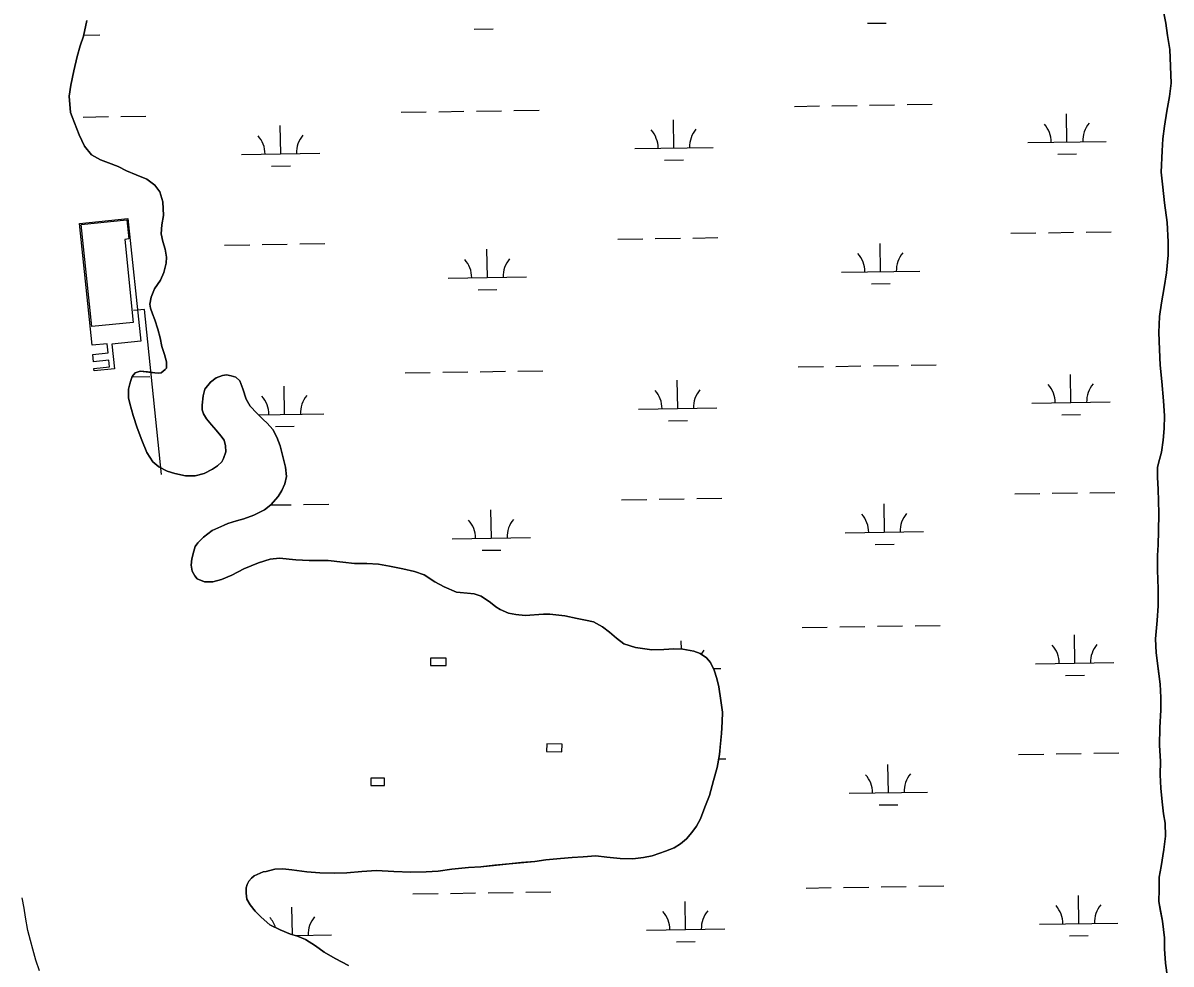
# Model space of a CAD drawing. Extents: x 3807117 to 3845308, y 337856 to 363736.
# Drawn here: x 3823403 to 3824868, y 357484 to 358685 of the extents above; entities that cross this region are included whole.
import ezdxf

# ---------------------------------------------------------------- set-up
doc = ezdxf.new("R2010")
doc.units = 0
for name, color, linetype in [('V-BLDG-OTLN', 7, 'Continuous'), ('V-CHAN-DOCK', 7, 'Continuous'), ('V-TOPO-SHOR', 7, 'Continuous'), ('V-UTIL-LINE', 7, 'Continuous'), ('V-WETL-SWMP', 7, 'Continuous')]:
    doc.layers.add(name, color=color, linetype=linetype)

msp = doc.modelspace()

# ---------------------------------------------------------------- linework, layer by layer
at = {"layer": 'V-BLDG-OTLN'}
msp.add_lwpolyline([(3823490.6, 358297.6), (3823477.2, 358427.8), (3823535.6, 358433.9), (3823538.2, 358409.5), (3823532.8, 358408.7), (3823543.6, 358303)], close=True, dxfattribs=at)
at = {"layer": 'V-CHAN-DOCK'}
msp.add_lwpolyline([(3823553.3, 358279.2), (3823516.5, 358275.3), (3823519.9, 358243.8), (3823493.8, 358241.1), (3823493.5, 358244.3), (3823513.5, 358246.4), (3823512.6, 358254.7), (3823493, 358252.7), (3823492, 358262.1), (3823511.7, 358264.1), (3823510.5, 358275.8), (3823491.3, 358273.8), (3823474.9, 358429.1), (3823536.8, 358435.6), (3823553.3, 358279.2)], dxfattribs=at)
for points in [[(3823923, 357865.1), (3823943.3, 357865.1), (3823943.3, 357874.2), (3823923, 357874.2)], [(3824071.3, 357755.3), (3824090.9, 357754.6), (3824091.3, 357764.4), (3824071.7, 357765.1)], [(3823846.8, 357711.9), (3823864.2, 357711.9), (3823864.2, 357721), (3823846.8, 357721)]]:
    msp.add_lwpolyline(points, close=True, dxfattribs=at)
at = {"layer": 'V-TOPO-SHOR'}
for points in [[(3824857.4, 357538.8), (3824854.7, 357553.6), (3824852.8, 357563.7), (3824853.3, 357578.9), (3824853.4, 357594.9), (3824855.8, 357608.5), (3824859.4, 357630.2), (3824861.4, 357647), (3824860.8, 357663.7), (3824858.9, 357675.8), (3824857, 357691), (3824855.6, 357708.5), (3824854.5, 357725.2), (3824855, 357742.7), (3824853.9, 357763), (3824854, 357785.9), (3824855.3, 357808.1), (3824855.4, 357824.1), (3824854.7, 357841.2), (3824851.7, 357864.2), (3824849.5, 357881.3), (3824848.8, 357899.2), (3824850.9, 357922.6), (3824852.1, 357941.2), (3824851.9, 357963), (3824851.2, 357986.8), (3824851.3, 358005.4), (3824852.2, 358019.1), (3824852.3, 358036.6), (3824852.8, 358059.1), (3824852.5, 358075.1), (3824852.2, 358089.9), (3824851.1, 358105.1), (3824851.2, 358118.3), (3824853.9, 358128), (3824856.3, 358137.3), (3824858.3, 358152.5), (3824859.6, 358167.7), (3824860.1, 358183.6), (3824859, 358202.7), (3824856.8, 358227.6), (3824854.6, 358248.3), (3824853.5, 358268.5), (3824852.9, 358290.3), (3824853.8, 358310.5), (3824856.2, 358328), (3824859.8, 358347.5), (3824862.6, 358366.1), (3824864.7, 358388.7), (3824864.8, 358405.8), (3824863.4, 358430.4), (3824860, 358455.7), (3824857.8, 358475.5), (3824855.9, 358495), (3824857.2, 358522.2), (3824858.1, 358537.4), (3824860.1, 358553.7), (3824863, 358572.8), (3824866.6, 358591.5), (3824868.4, 358608.3), (3824867, 358651.4), (3824863.9, 358669.3), (3824861.7, 358684.9), (3824858.3, 358702)], [(3823484.4, 358688.4), (3823480, 358668.6), (3823476, 358656.2), (3823472, 358642.6), (3823467.7, 358624.3), (3823464.1, 358606), (3823462, 358591.7), (3823463.5, 358571), (3823470.8, 358552.3), (3823474.6, 358542.6), (3823481.5, 358528.1), (3823490.4, 358516.8), (3823501.7, 358510.5), (3823512.2, 358506.9), (3823524.6, 358502.2)], [(3823524.6, 358502.2), (3823535.1, 358496.3), (3823547.5, 358491.2), (3823561.1, 358486), (3823571.2, 358478.2), (3823577.4, 358469.6), (3823581.6, 358457.1), (3823582.3, 358439.6), (3823580.2, 358427.6), (3823579.4, 358415.9), (3823581.3, 358406.5), (3823584.4, 358396.4), (3823586.2, 358386.3), (3823585.8, 358378.5), (3823582.6, 358366.8), (3823578.3, 358357.1), (3823570.8, 358345.9), (3823566.5, 358335.4), (3823564.9, 358326.1), (3823565.7, 358321), (3823568.3, 358314), (3823571, 358306.2), (3823575.2, 358294.5), (3823577.9, 358283.2), (3823580.2, 358272.3), (3823583.6, 358262.2), (3823586.3, 358252.8), (3823586.3, 358247), (3823585.9, 358244.6), (3823584.3, 358242.7), (3823579.2, 358238.8), (3823576.5, 358238.1), (3823571, 358238.5), (3823561.7, 358239.7), (3823552.4, 358240.9), (3823546.1, 358238.6), (3823542.2, 358234), (3823540.6, 358228.9), (3823539.1, 358224.6), (3823537.5, 358217.6), (3823537.4, 358206.8), (3823539.3, 358199.3), (3823543.5, 358184.1), (3823548.5, 358168.6), (3823554.6, 358152.6), (3823561.2, 358137), (3823568.5, 358124.9), (3823576.2, 358118.6), (3823587.1, 358113.1), (3823596.8, 358109.9), (3823610.4, 358107.1), (3823622.9, 358107.1), (3823634.2, 358110.1), (3823644.7, 358115.5), (3823651, 358120.1), (3823656.8, 358125.2), (3823658.8, 358129.4), (3823662, 358137.6), (3823661.6, 358145.4), (3823659.7, 358152.8), (3823655.5, 358158.2), (3823649.6, 358165.3), (3823643.5, 358172.3), (3823637.3, 358179.7), (3823633.4, 358186.4), (3823631.5, 358191.5), (3823631.5, 358197.3), (3823632.8, 358209.3), (3823635.1, 358217.9), (3823642.2, 358226.8), (3823649.6, 358232.2), (3823657.8, 358235.3), (3823662.9, 358236), (3823668.7, 358234.8), (3823674.5, 358232.9), (3823679.6, 358228.2), (3823683.4, 358218), (3823688, 358204.8), (3823693, 358196.2), (3823701.5, 358187.2), (3823709.7, 358179), (3823714.7, 358174.3), (3823721.7, 358166.1), (3823727.1, 358156.7), (3823731.3, 358145.4), (3823734.3, 358133.7), (3823738.1, 358118.1), (3823739.2, 358106.4), (3823737.2, 358097.1), (3823733.3, 358088.6), (3823728.6, 358080.8), (3823719.2, 358070.3), (3823711.4, 358063.8), (3823697.7, 358056.8), (3823684.8, 358052.2), (3823675.5, 358049.6), (3823664.6, 358046.1), (3823654, 358041.5), (3823644.3, 358037.3), (3823633.3, 358028.8), (3823626.3, 358021.4)], [(3823626.3, 358021.4), (3823622.8, 358016.8), (3823620.8, 358010.9), (3823618.4, 358001.2), (3823617.6, 357993.1), (3823618.7, 357985.3), (3823622.2, 357979.4), (3823625.3, 357975.5), (3823634.6, 357971.6), (3823645.1, 357971.9), (3823656.4, 357974.6), (3823669.3, 357980.3), (3823684.9, 357988.4), (3823703.6, 357996.1), (3823718.4, 358000.7), (3823730.5, 358002.2), (3823751.1, 358000.1), (3823768.2, 357999.2), (3823779.9, 357999.2), (3823792.4, 357999.1), (3823811, 357997.1), (3823826.2, 357995.4), (3823841.8, 357995.3), (3823856.9, 357994.5), (3823870.9, 357991.7), (3823887.6, 357988.5), (3823902.8, 357984.9), (3823915.2, 357980.9), (3823928.8, 357971.9), (3823940.5, 357965.6), (3823956.4, 357958.5), (3823970.4, 357957.3), (3823978.9, 357956.5), (3823987.9, 357953.3), (3823999.5, 357945.5), (3824006.5, 357940), (3824011.9, 357936.4), (3824022.8, 357931.7), (3824032.1, 357930.1), (3824043.8, 357928.9), (3824067.5, 357930.7), (3824075.3, 357930.6), (3824083.1, 357929.8), (3824094.7, 357928.2), (3824110.3, 357925), (3824120.8, 357923), (3824131.3, 357920.6), (3824142.5, 357914.3), (3824151.5, 357907.7), (3824160.4, 357899.8), (3824170.1, 357892.8), (3824184.8, 357888), (3824205.8, 357884.8), (3824221, 357885.5), (3824233.8, 357886.2), (3824245.1, 357885.7), (3824259.1, 357883.3), (3824267.3, 357880.2), (3824275.4, 357874.7), (3824280.4, 357868.8), (3824285.1, 357859.1), (3824288.5, 357848.5), (3824291.2, 357837.6), (3824293.8, 357820.1), (3824295.7, 357805.3), (3824295.6, 357792.9), (3824294.7, 357778.1), (3824293.5, 357766), (3824291.9, 357751.2), (3824289.1, 357734.9), (3824284.3, 357718.2), (3824279.1, 357699.2), (3824273.2, 357684), (3824267.7, 357669.2), (3824262.6, 357659.9), (3824256.7, 357651.8), (3824249.7, 357643.7), (3824242.2, 357637.5), (3824234, 357632.1), (3824223.1, 357627.8), (3824215.7, 357625.6), (3824206, 357622.1), (3824195, 357619.8), (3824181.4, 357618.3), (3824165.1, 357618.8), (3824148.3, 357620.5), (3824134.3, 357622.1), (3824118, 357620.6), (3824104, 357619.9), (3824089.2, 357618.8), (3824070.5, 357617), (3824056.1, 357614.7), (3824039.3, 357613.3), (3824023.4, 357611.8), (3824005.1, 357610), (3823987.2, 357608.1), (3823971.6, 357607), (3823950.2, 357604.8), (3823933, 357602.6), (3823917.5, 357601.5), (3823898, 357601.2)], [(3823898, 357601.2), (3823876.2, 357602.1), (3823854, 357603.4), (3823835.4, 357601.9), (3823816.3, 357600.1), (3823800.3, 357599.8), (3823782, 357600.3), (3823765.3, 357601.5), (3823746.2, 357604), (3823734.6, 357605.6), (3823724.5, 357604.9), (3823713.5, 357602.2), (3823709.3, 357601.4), (3823697.9, 357596.4), (3823694.8, 357593.3), (3823691.3, 357589.5), (3823688.9, 357585.6), (3823687.7, 357581.3), (3823687.7, 357574.3), (3823688.8, 357566.5), (3823692.7, 357559.5), (3823699.3, 357551.3), (3823707, 357543.9), (3823718.2, 357534.1), (3823731, 357527.4), (3823744.2, 357522.2), (3823753.2, 357519.5), (3823763.7, 357515.1), (3823776.1, 357507.3), (3823787.3, 357499.1), (3823801.3, 357490.8), (3823818.4, 357482.2)], [(3823423.8, 357475.4), (3823419.2, 357489), (3823415.4, 357502.7), (3823412.7, 357514), (3823409.3, 357526.8), (3823405.9, 357543.9), (3823404.4, 357555.2), (3823401.7, 357568.4)], [(3824864, 357466.8), (3824861.3, 357485.1), (3824860.3, 357503.4), (3824860, 357517.4), (3824857.4, 357538.8)]]:
    msp.add_lwpolyline(points, dxfattribs=at)
at = {"layer": 'V-UTIL-LINE'}
msp.add_lwpolyline([(3823579.7, 358108.9), (3823558, 358319.5), (3823544.1, 358318.4)], dxfattribs=at)
at = {"layer": 'V-WETL-SWMP'}
for p, q in [((3824480.9, 358684.9), (3824504.9, 358685.2)), ((3823480.3, 358669.9), (3823501.2, 358670.2)), ((3823979, 358677.3), (3824003, 358677.7)), ((3824531.6, 358581), (3824563.6, 358581.5)), ((3823527.9, 358565.9), (3823559.9, 358566.4)), ((3823885.8, 358571.3), (3823917.7, 358571.8)), ((3823933.7, 358572), (3823965.7, 358572.5)), ((3823981.7, 358572.7), (3824013.7, 358573.2)), ((3824029.7, 358573.5), (3824061.7, 358573.9)), ((3824387.6, 358578.8), (3824419.6, 358579.3)), ((3824435.6, 358579.5), (3824467.6, 358580)), ((3824483.6, 358580.3), (3824515.6, 358580.7)), ((3824735.6, 358533.3), (3824735.1, 358569.3)), ((3823479.9, 358565.2), (3823511.9, 358565.7)), ((3823731.9, 358518.2), (3823731.4, 358554.2)), ((3824233.8, 358525.8), (3824233.3, 358561.8)), ((3824183.8, 358525), (3824283.8, 358526.5)), ((3824685.6, 358532.5), (3824785.6, 358534)), ((3823681.9, 358517.5), (3823781.9, 358519)), ((3824222, 358510.2), (3824246, 358510.5)), ((3824723.9, 358517.7), (3824747.9, 358518)), ((3823720.2, 358502.6), (3823744.2, 358503)), ((3824162.1, 358409.2), (3824194.1, 358409.7)), ((3824210.1, 358410), (3824242.1, 358410.4)), ((3824258.1, 358410.7), (3824290.1, 358411.2)), ((3824664, 358416.8), (3824696, 358417.2)), ((3824712, 358417.5), (3824744, 358418)), ((3824760, 358418.2), (3824792, 358418.7)), ((3823660.3, 358401.7), (3823692.3, 358402.2)), ((3823708.3, 358402.4), (3823740.3, 358402.9)), ((3823756.3, 358403.2), (3823788.3, 358403.6)), ((3823995.8, 358360.3), (3823995.2, 358396.3)), ((3824497.6, 358367.8), (3824497.1, 358403.8)), ((3824447.6, 358367.1), (3824547.6, 358368.6)), ((3823945.8, 358359.6), (3824045.8, 358361.1)), ((3824485.9, 358352.2), (3824509.9, 358352.6)), ((3823984, 358344.7), (3824008, 358345.1)), ((3824392.6, 358246.2), (3824424.6, 358246.7)), ((3824440.6, 358246.9), (3824472.6, 358247.4)), ((3824488.6, 358247.6), (3824520.6, 358248.1)), ((3824536.6, 358248.3), (3824568.6, 358248.8)), ((3823542.1, 358233.4), (3823564.9, 358233.8)), ((3823890.7, 358238.7), (3823922.7, 358239.1)), ((3823938.7, 358239.4), (3823970.7, 358239.9)), ((3823986.7, 358240.1), (3824018.7, 358240.6)), ((3824034.7, 358240.8), (3824066.7, 358241.3)), ((3824740.6, 358200.6), (3824740.1, 358236.6)), ((3823736.9, 358185.6), (3823736.4, 358221.6)), ((3824238.8, 358193.1), (3824238.2, 358229.1)), ((3824690.6, 358199.9), (3824790.6, 358201.4)), ((3823703.6, 358185.1), (3823786.9, 358186.4)), ((3824188.8, 358192.4), (3824288.8, 358193.9)), ((3824728.9, 358185), (3824752.9, 358185.4)), ((3824227, 358177.5), (3824251, 358177.9)), ((3823725.2, 358170), (3823749.2, 358170.4)), ((3824669, 358084.1), (3824701, 358084.6)), ((3824716.9, 358084.8), (3824748.9, 358085.3)), ((3824764.9, 358085.6), (3824796.9, 358086)), ((3823718.7, 358069.9), (3823745.2, 358070.3)), ((3823761.2, 358070.5), (3823793.2, 358071)), ((3824167.1, 358076.6), (3824199.1, 358077.1)), ((3824215.1, 358077.3), (3824247.1, 358077.8)), ((3824263.1, 358078), (3824295.1, 358078.5)), ((3824502.6, 358035.2), (3824502.1, 358071.2)), ((3824000.8, 358027.7), (3824000.2, 358063.7)), ((3823950.8, 358026.9), (3824050.7, 358028.4)), ((3824452.6, 358034.4), (3824552.6, 358035.9)), ((3823989, 358012.1), (3824013, 358012.4)), ((3824490.8, 358019.6), (3824514.8, 358019.9)), ((3824397.6, 357913.5), (3824429.6, 357914)), ((3824445.6, 357914.3), (3824477.6, 357914.7)), ((3824493.6, 357915), (3824525.6, 357915.5)), ((3824541.6, 357915.7), (3824573.6, 357916.2)), ((3824243.4, 357885.8), (3824243.2, 357896.5)), ((3824745.6, 357868), (3824745.1, 357904)), ((3824695.6, 357867.3), (3824795.6, 357868.8)), ((3824284.1, 357861.1), (3824293.8, 357861.2)), ((3824733.8, 357852.4), (3824757.8, 357852.8)), ((3824290.9, 357745.7), (3824300.1, 357745.9)), ((3824673.9, 357751.5), (3824705.9, 357752)), ((3824721.9, 357752.2), (3824753.9, 357752.7)), ((3824769.9, 357752.9), (3824801.9, 357753.4)), ((3824507.6, 357702.6), (3824507, 357738.6)), ((3824457.6, 357701.8), (3824557.6, 357703.3)), ((3824495.8, 357687), (3824519.8, 357687.3)), ((3823900.7, 357573.4), (3823932.7, 357573.9)), ((3823948.7, 357574.1), (3823980.7, 357574.6)), ((3823996.7, 357574.8), (3824028.7, 357575.3)), ((3824044.7, 357575.5), (3824076.7, 357576)), ((3824402.6, 357580.9), (3824434.6, 357581.4)), ((3824450.5, 357581.6), (3824482.5, 357582.1)), ((3824498.5, 357582.3), (3824530.5, 357582.8)), ((3824546.5, 357583.1), (3824578.5, 357583.5)), ((3824750.6, 357535.4), (3824750.1, 357571.4)), ((3823404.4, 357555.2), (3823401.7, 357568.4)), ((3823405.9, 357543.9), (3823404.4, 357555.2)), ((3823746.9, 357521.4), (3823746.3, 357556.3)), ((3824248.7, 357527.8), (3824248.2, 357563.8)), ((3823409.3, 357526.8), (3823405.9, 357543.9)), ((3823412.7, 357514), (3823409.3, 357526.8)), ((3824198.7, 357527.1), (3824298.7, 357528.6)), ((3824700.6, 357534.6), (3824800.6, 357536.1)), ((3823415.4, 357502.7), (3823412.7, 357514)), ((3823750.3, 357520.4), (3823796.9, 357521.1)), ((3824237, 357512.2), (3824261, 357512.6)), ((3824738.8, 357519.8), (3824762.8, 357520.1)), ((3823419.2, 357489), (3823415.4, 357502.7)), ((3823423.8, 357475.4), (3823419.2, 357489))]:
    msp.add_line(p, q, dxfattribs=at)
for points in [[(3824858.3, 358702), (3824861.7, 358684.9), (3824863.9, 358669.3), (3824867, 358651.4), (3824868.4, 358608.3), (3824866.6, 358591.5), (3824863, 358572.8), (3824860.1, 358553.7), (3824858.1, 358537.4), (3824857.2, 358522.2), (3824855.9, 358495), (3824857.8, 358475.5), (3824860, 358455.7), (3824863.4, 358430.4), (3824864.8, 358405.8), (3824864.7, 358388.7), (3824862.6, 358366.1), (3824859.8, 358347.5), (3824856.2, 358328), (3824853.8, 358310.5), (3824852.9, 358290.3), (3824853.5, 358268.5), (3824854.6, 358248.3), (3824856.8, 358227.6), (3824859, 358202.7), (3824860.1, 358183.6), (3824859.6, 358167.7), (3824858.3, 358152.5), (3824856.3, 358137.3), (3824853.9, 358128), (3824851.2, 358118.3), (3824851.1, 358105.1), (3824852.2, 358089.9), (3824852.8, 358059.1), (3824852.3, 358036.6), (3824852.2, 358019.1), (3824851.3, 358005.4), (3824851.2, 357986.8), (3824851.9, 357963), (3824852.1, 357941.2), (3824850.9, 357922.6), (3824848.8, 357899.2), (3824849.5, 357881.3), (3824854.7, 357841.2), (3824855.4, 357824.1), (3824855.3, 357808.1), (3824854, 357785.9), (3824853.9, 357763), (3824855, 357742.7), (3824854.5, 357725.2), (3824855.6, 357708.5), (3824857, 357691), (3824858.9, 357675.8), (3824860.8, 357663.7), (3824861.4, 357647), (3824859.4, 357630.2), (3824855.8, 357608.5), (3824853.4, 357594.9), (3824853.3, 357578.9), (3824852.8, 357563.7), (3824857.4, 357538.8), (3824860, 357517.4), (3824860.3, 357503.4), (3824861.4, 357485.1), (3824864, 357466.8)], [(3823656.8, 358125.2), (3823651, 358120.1), (3823644.7, 358115.5), (3823634.2, 358110.1), (3823622.9, 358107), (3823610.4, 358107.1), (3823596.8, 358109.9), (3823587.1, 358113.1), (3823576.2, 358118.6), (3823568.5, 358124.9), (3823561.2, 358137), (3823554.6, 358152.6), (3823548.5, 358168.6), (3823543.5, 358184.1), (3823539.3, 358199.3), (3823537.4, 358206.8), (3823537.5, 358217.6), (3823539.1, 358224.6), (3823540.6, 358228.9), (3823542.2, 358234), (3823546.1, 358238.6), (3823552.4, 358240.9), (3823571, 358238.5), (3823576.5, 358238.1), (3823579.2, 358238.8), (3823584.3, 358242.7), (3823585.9, 358244.6), (3823586.3, 358247), (3823586.3, 358252.8), (3823583.6, 358262.2), (3823580.2, 358272.3), (3823577.9, 358283.2), (3823575.2, 358294.5), (3823571, 358306.2), (3823568.3, 358314), (3823565.7, 358321), (3823564.9, 358326.1), (3823566.5, 358335.4), (3823570.8, 358345.9), (3823578.3, 358357.1), (3823582.6, 358366.8), (3823585.8, 358378.5), (3823586.2, 358386.3), (3823584.4, 358396.4), (3823581.3, 358406.5), (3823579.4, 358415.9), (3823580.2, 358427.6), (3823582.3, 358439.6), (3823581.6, 358457.1), (3823577.4, 358469.6), (3823571.2, 358478.2), (3823561.1, 358486), (3823547.5, 358491.2), (3823535.1, 358496.3), (3823524.6, 358502.2), (3823512.2, 358506.9), (3823501.7, 358510.5), (3823490.4, 358516.8), (3823481.5, 358528.1), (3823474.6, 358542.6), (3823463.5, 358571), (3823462, 358591.7), (3823464.1, 358606), (3823467.7, 358624.3), (3823472, 358642.6), (3823476, 358656.2), (3823480, 358668.6), (3823484.4, 358688.4)], [(3824280.4, 357868.8), (3824275.4, 357874.7), (3824267.3, 357880.2), (3824259.1, 357883.3), (3824245.1, 357885.7), (3824233.8, 357886.2), (3824221, 357885.5), (3824205.8, 357884.8), (3824184.8, 357888), (3824170.1, 357892.8), (3824160.4, 357899.8), (3824151.5, 357907.7), (3824142.5, 357914.3), (3824131.3, 357920.6), (3824120.8, 357923), (3824110.3, 357925), (3824094.7, 357928.2), (3824083.1, 357929.8), (3824075.3, 357930.6), (3824067.5, 357930.7), (3824043.8, 357928.9), (3824032.1, 357930.1), (3824022.8, 357931.7), (3824011.9, 357936.4), (3824006.5, 357940), (3823999.5, 357945.5), (3823987.9, 357953.3), (3823978.9, 357956.5), (3823956.4, 357958.5), (3823940.4, 357965.6), (3823928.8, 357971.9), (3823915.2, 357980.9), (3823902.8, 357984.9), (3823887.6, 357988.5), (3823870.9, 357991.7), (3823856.9, 357994.5), (3823841.8, 357995.3), (3823826.2, 357995.4), (3823792.4, 357999.1), (3823768.2, 357999.2), (3823751.1, 358000.1), (3823730.5, 358002.2), (3823718.4, 358000.7), (3823703.6, 357996.1), (3823684.9, 357988.4), (3823669.3, 357980.3), (3823656.4, 357974.6), (3823645.1, 357971.9), (3823634.6, 357971.6), (3823625.3, 357975.5), (3823622.2, 357979.4), (3823618.7, 357985.3), (3823617.6, 357993.1), (3823618.4, 358001.2), (3823620.8, 358010.9), (3823622.8, 358016.8), (3823626.3, 358021.4), (3823633.3, 358028.8), (3823644.3, 358037.3), (3823664.6, 358046.1), (3823675.5, 358049.6), (3823684.8, 358052.2), (3823697.7, 358056.8), (3823711.4, 358063.8), (3823719.2, 358070.3), (3823728.6, 358080.8), (3823733.3, 358088.6), (3823737.2, 358097.1), (3823739.2, 358106.4), (3823738.1, 358118.1), (3823734.3, 358133.7), (3823731.3, 358145.4), (3823727.1, 358156.7), (3823721.7, 358166.1), (3823714.7, 358174.3), (3823709.7, 358179), (3823701.5, 358187.2), (3823693, 358196.2), (3823688, 358204.8), (3823683.4, 358218), (3823679.6, 358228.2), (3823674.5, 358232.9), (3823668.7, 358234.8), (3823662.9, 358236), (3823657.8, 358235.3), (3823649.6, 358232.2), (3823642.2, 358226.8), (3823635.1, 358217.9), (3823632.8, 358209.3), (3823631.5, 358197.3), (3823631.5, 358191.5), (3823633.4, 358186.4), (3823637.3, 358179.7), (3823643.5, 358172.3), (3823649.7, 358165.3), (3823655.5, 358158.2), (3823659.7, 358152.8), (3823661.6, 358145.4), (3823662, 358137.6), (3823658.8, 358129.4), (3823656.8, 358125.2)], [(3823818.4, 357482.2), (3823801.3, 357490.8), (3823787.3, 357499.1), (3823776.1, 357507.3), (3823763.7, 357515.1), (3823753.2, 357519.5), (3823744.2, 357522.2), (3823731, 357527.4), (3823718.2, 357534.1), (3823707, 357543.9), (3823699.3, 357551.3), (3823692.7, 357559.5), (3823688.8, 357566.5), (3823687.7, 357574.3), (3823687.7, 357581.3), (3823688.9, 357585.6), (3823691.3, 357589.5), (3823694.8, 357593.3), (3823697.9, 357596.4), (3823709.3, 357601.4), (3823713.5, 357602.2), (3823724.5, 357604.9), (3823734.6, 357605.6), (3823746.2, 357604), (3823765.3, 357601.5), (3823782, 357600.3), (3823800.3, 357599.8), (3823816.3, 357600.1), (3823835.4, 357601.9), (3823854, 357603.4), (3823876.2, 357602.1), (3823898, 357601.2), (3823917.5, 357601.5), (3823933, 357602.6), (3823950.2, 357604.8), (3823971.6, 357607), (3823987.2, 357608.1), (3824023.4, 357611.8), (3824056.1, 357614.7), (3824070.5, 357617), (3824089.2, 357618.8), (3824104, 357619.9), (3824118, 357620.6), (3824134.3, 357622.1), (3824148.3, 357620.5), (3824165.1, 357618.8), (3824181.4, 357618.3), (3824195, 357619.8), (3824206, 357622.1), (3824215.7, 357625.6), (3824223.1, 357627.8), (3824234, 357632.1), (3824242.2, 357637.5), (3824249.7, 357643.7), (3824256.7, 357651.8), (3824262.6, 357659.9), (3824267.7, 357669.2), (3824273.2, 357684), (3824279.1, 357699.2), (3824284.3, 357718.2), (3824289.1, 357734.9), (3824291.9, 357751.2), (3824294.7, 357778.1), (3824295.6, 357792.9), (3824295.7, 357805.3), (3824293.8, 357820.1), (3824291.2, 357837.6), (3824288.5, 357848.5), (3824285.1, 357859.1), (3824280.4, 357868.8)]]:
    msp.add_lwpolyline(points, dxfattribs=at)
for centre, start, end in [((3824680.4, 358532.9), 0.0865, 41.6302), ((3824790.9, 358534.6), 140.0865, 181.6302), ((3823676.7, 358517.9), 0.0865, 41.6302), ((3823787.2, 358519.5), 140.0865, 181.6302), ((3824178.5, 358525.4), 0.0865, 41.6302), ((3824289, 358527.1), 140.0865, 181.6302), ((3824442.4, 358367.5), 0.0865, 41.6302), ((3824552.9, 358369.1), 140.0865, 181.6302), ((3823940.5, 358360), 0.0865, 41.6302), ((3824051, 358361.6), 140.0865, 181.6302), ((3824183.5, 358192.8), 0.0865, 41.6302), ((3824294, 358194.4), 140.0865, 181.6302), ((3824685.4, 358200.3), 0.0865, 41.6302), ((3824795.9, 358201.9), 140.0865, 181.6302), ((3823681.7, 358185.3), 0.0865, 41.6302), ((3823792.2, 358186.9), 140.0865, 181.6302), ((3824447.4, 358034.8), 0.0865, 41.6302), ((3824557.8, 358036.5), 140.0865, 181.6302), ((3823945.5, 358027.3), 0.0865, 41.6302), ((3824056, 358029), 140.0865, 181.6302), ((3824299, 357861.8), 140.0865, 150.0422), ((3824690.4, 357867.7), 0.0865, 41.6302), ((3824800.8, 357869.3), 140.0865, 181.6302), ((3824452.3, 357702.2), 0.0865, 41.6302), ((3824562.8, 357703.9), 140.0865, 181.6302), ((3824695.3, 357535), 0.0865, 41.6302), ((3824805.8, 357536.7), 140.0865, 181.6302), ((3823691.6, 357520), 17.1331, 41.6302), ((3823802.1, 357521.6), 140.0865, 181.6302), ((3824193.5, 357527.5), 0.0865, 41.6302), ((3824304, 357529.2), 140.0865, 181.6302)]:
    msp.add_arc(centre, 35.2, start, end, dxfattribs=at)

doc.saveas('drawing.dxf')
